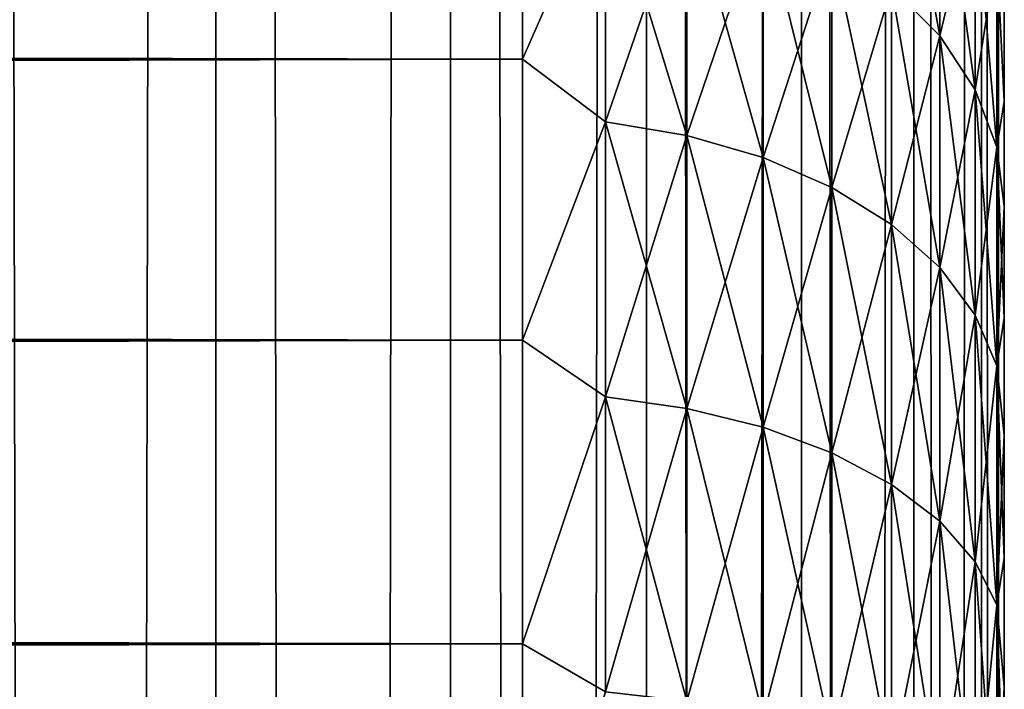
# Model space of a CAD drawing. Extents: x -265 to 265, y 0 to 607.
# Tile 265 of 296: x 260.91 to 265, y 445.42 to 448.2. Entities that reach past the tile are written whole.
import ezdxf

# ---------------------------------------------------------------- set-up
doc = ezdxf.new("R2010")
doc.units = 0
doc.header["$LTSCALE"] = 26.699852
for name, color, linetype in [('11', 7, 'CONTINUOUS'), ('15', 7, 'CONTINUOUS'), ('79', 7, 'CONTINUOUS'), ('80', 7, 'CONTINUOUS'), ('9', 7, 'CONTINUOUS')]:
    doc.layers.add(name, color=color, linetype=linetype)

msp = doc.modelspace()

# ---------------------------------------------------------------- linework, layer by layer
at = {"layer": '11', "color": 7, "linetype": 'CONTINUOUS'}
for points in [[(-263, 449.0922, 36.078), (-263, 448.0348, 37.0756), (263, 449.0922, 36.078), (-263, 449.0922, 36.078)], [(263, 449.0922, 36.078), (-263, 448.0348, 37.0756), (263, 448.0348, 37.0756), (263, 449.0922, 36.078)], [(-263, 448.0348, 17.9244), (-263, 449.0922, 18.922), (263, 448.0348, 17.9244), (-263, 448.0348, 17.9244)], [(263, 448.0348, 17.9244), (-263, 449.0922, 18.922), (263, 449.0922, 18.922), (263, 448.0348, 17.9244)], [(-263, 448.0348, 37.0756), (-263, 446.8689, 37.9436), (263, 448.0348, 37.0756), (-263, 448.0348, 37.0756)], [(263, 448.0348, 37.0756), (-263, 446.8689, 37.9436), (263, 446.8689, 37.9436), (263, 448.0348, 37.0756)], [(-263, 446.8689, 17.0564), (-263, 448.0348, 17.9244), (263, 446.8689, 17.0564), (-263, 446.8689, 17.0564)], [(263, 446.8689, 17.0564), (-263, 448.0348, 17.9244), (263, 448.0348, 17.9244), (263, 446.8689, 17.0564)], [(-263, 446.8689, 37.9436), (-263, 445.61, 38.6704), (263, 446.8689, 37.9436), (-263, 446.8689, 37.9436)], [(263, 446.8689, 37.9436), (-263, 445.61, 38.6704), (263, 445.61, 38.6704), (263, 446.8689, 37.9436)], [(-263, 445.61, 16.3296), (-263, 446.8689, 17.0564), (263, 445.61, 16.3296), (-263, 445.61, 16.3296)], [(263, 445.61, 16.3296), (-263, 446.8689, 17.0564), (263, 446.8689, 17.0564), (263, 445.61, 16.3296)], [(-263, 445.61, 38.6704), (-263, 444.2753, 39.2462), (263, 445.61, 38.6704), (-263, 445.61, 38.6704)], [(263, 445.61, 38.6704), (-263, 444.2753, 39.2462), (263, 444.2753, 39.2462), (263, 445.61, 38.6704)], [(-263, 444.2753, 15.7538), (-263, 445.61, 16.3296), (263, 444.2753, 15.7538), (-263, 444.2753, 15.7538)], [(263, 444.2753, 15.7538), (-263, 445.61, 16.3296), (263, 445.61, 16.3296), (263, 444.2753, 15.7538)]]:
    msp.add_3dface(points, dxfattribs=at)
at = {"layer": '15', "color": 7, "linetype": 'CONTINUOUS'}
for points in [[(264.7317, 448.9915, 20.3295), (264.7317, 448.1322, 19.3678), (264.5314, 449.215, 20.1513), (264.7317, 448.9915, 20.3295)], [(264.5314, 449.215, 20.1513), (264.7317, 448.1322, 19.3678), (264.5314, 448.3342, 19.1658), (264.5314, 449.215, 20.1513)], [(263, 448.0348, 17.9244), (263, 449.0922, 18.922), (263.3449, 448.8176, 18.6824), (263, 448.0348, 17.9244)], [(263, 449.0922, 36.078), (263, 448.0348, 37.0756), (263.3449, 448.8176, 36.3176), (263, 449.0922, 36.078)], [(264.7317, 448.1322, 35.6322), (264.7317, 448.9915, 34.6705), (264.5314, 448.3342, 35.8342), (264.7317, 448.1322, 35.6322)], [(264.7317, 448.1322, 35.6322), (264.8793, 448.7443, 34.4733), (264.7317, 448.9915, 34.6705), (264.7317, 448.1322, 35.6322)], [(264.8793, 448.7443, 20.5267), (264.8793, 447.9085, 19.5915), (264.7317, 448.9915, 20.3295), (264.8793, 448.7443, 20.5267)], [(264.7317, 448.9915, 20.3295), (264.8793, 447.9085, 19.5915), (264.7317, 448.1322, 19.3678), (264.7317, 448.9915, 20.3295)], [(263, 448.0348, 17.9244), (263.3449, 448.8176, 18.6824), (263.3449, 447.7749, 17.7505), (263, 448.0348, 17.9244)], [(263, 448.0348, 37.0756), (263.3449, 447.7749, 37.2495), (263.3449, 448.8176, 36.3176), (263, 448.0348, 37.0756)], [(263.3449, 447.7749, 37.2495), (263.6821, 448.7541, 36.2541), (263.3449, 448.8176, 36.3176), (263.3449, 447.7749, 37.2495)], [(263.6821, 448.7541, 18.7459), (263.6821, 447.7189, 17.8208), (263.3449, 448.8176, 18.6824), (263.6821, 448.7541, 18.7459)], [(263.3449, 448.8176, 18.6824), (263.6821, 447.7189, 17.8208), (263.3449, 447.7749, 17.7505), (263.3449, 448.8176, 18.6824)], [(263.6821, 447.7189, 37.1792), (263.6821, 448.7541, 36.2541), (263.3449, 447.7749, 37.2495), (263.6821, 447.7189, 37.1792)], [(263.6821, 447.7189, 37.1792), (263.9985, 448.65, 36.15), (263.6821, 448.7541, 36.2541), (263.6821, 447.7189, 37.1792)], [(263.9985, 448.65, 18.85), (263.9985, 447.6271, 17.9359), (263.6821, 448.7541, 18.7459), (263.9985, 448.65, 18.85)], [(263.6821, 448.7541, 18.7459), (263.9985, 447.6271, 17.9359), (263.6821, 447.7189, 17.8208), (263.6821, 448.7541, 18.7459)], [(264.8793, 447.9085, 35.4085), (264.8793, 448.7443, 34.4733), (264.7317, 448.1322, 35.6322), (264.8793, 447.9085, 35.4085)], [(264.8793, 447.9085, 35.4085), (264.9696, 448.4808, 34.2632), (264.8793, 448.7443, 34.4733), (264.8793, 447.9085, 35.4085)], [(264.9696, 448.4808, 20.7368), (264.9696, 447.6702, 19.8298), (264.8793, 448.7443, 20.5267), (264.9696, 448.4808, 20.7368)], [(264.8793, 448.7443, 20.5267), (264.9696, 447.6702, 19.8298), (264.8793, 447.9085, 19.5915), (264.8793, 448.7443, 20.5267)], [(263.9985, 447.6271, 37.0641), (263.9985, 448.65, 36.15), (263.6821, 447.7189, 37.1792), (263.9985, 447.6271, 37.0641)], [(263.9985, 447.6271, 37.0641), (264.2845, 448.5086, 36.0086), (263.9985, 448.65, 36.15), (263.9985, 447.6271, 37.0641)], [(264.2845, 448.5086, 18.9914), (264.2845, 447.5024, 18.0922), (263.9985, 448.65, 18.85), (264.2845, 448.5086, 18.9914)], [(263.9985, 448.65, 18.85), (264.2845, 447.5024, 18.0922), (263.9985, 447.6271, 17.9359), (263.9985, 448.65, 18.85)], [(264.2845, 447.5024, 36.9078), (264.2845, 448.5086, 36.0086), (263.9985, 447.6271, 37.0641), (264.2845, 447.5024, 36.9078)], [(264.2845, 447.5024, 36.9078), (264.5314, 448.3342, 35.8342), (264.2845, 448.5086, 36.0086), (264.2845, 447.5024, 36.9078)], [(264.5314, 448.3342, 19.1658), (264.5314, 447.3487, 18.285), (264.2845, 448.5086, 18.9914), (264.5314, 448.3342, 19.1658)], [(264.2845, 448.5086, 18.9914), (264.5314, 447.3487, 18.285), (264.2845, 447.5024, 18.0922), (264.2845, 448.5086, 18.9914)], [(264.9696, 447.6702, 35.1702), (264.9696, 448.4808, 34.2632), (264.8793, 447.9085, 35.4085), (264.9696, 447.6702, 35.1702)], [(265, 447.8593, 34.4628), (265, 448.2654, 33.9756), (264.9696, 448.4808, 34.2632), (265, 447.8593, 34.4628)], [(264.9696, 447.6702, 35.1702), (265, 447.8593, 34.4628), (264.9696, 448.4808, 34.2632), (264.9696, 447.6702, 35.1702)], [(265, 448.2654, 21.0244), (265, 447.8593, 20.5372), (264.9696, 448.4808, 20.7368), (265, 448.2654, 21.0244)], [(264.9696, 448.4808, 20.7368), (265, 447.8593, 20.5372), (264.9696, 447.6702, 19.8298), (264.9696, 448.4808, 20.7368)], [(264.5314, 447.3487, 36.715), (264.5314, 448.3342, 35.8342), (264.2845, 447.5024, 36.9078), (264.5314, 447.3487, 36.715)], [(264.5314, 447.3487, 36.715), (264.7317, 448.1322, 35.6322), (264.5314, 448.3342, 35.8342), (264.5314, 447.3487, 36.715)], [(264.7317, 448.1322, 19.3678), (264.7317, 447.1705, 18.5085), (264.5314, 448.3342, 19.1658), (264.7317, 448.1322, 19.3678)], [(264.5314, 448.3342, 19.1658), (264.7317, 447.1705, 18.5085), (264.5314, 447.3487, 18.285), (264.5314, 448.3342, 19.1658)], [(264.7317, 447.1705, 36.4915), (264.7317, 448.1322, 35.6322), (264.5314, 447.3487, 36.715), (264.7317, 447.1705, 36.4915)], [(264.7317, 447.1705, 36.4915), (264.8793, 447.9085, 35.4085), (264.7317, 448.1322, 35.6322), (264.7317, 447.1705, 36.4915)], [(264.8793, 447.9085, 19.5915), (264.8793, 446.9733, 18.7557), (264.7317, 448.1322, 19.3678), (264.8793, 447.9085, 19.5915)], [(264.7317, 448.1322, 19.3678), (264.8793, 446.9733, 18.7557), (264.7317, 447.1705, 18.5085), (264.7317, 448.1322, 19.3678)], [(263, 446.8689, 17.0564), (263, 448.0348, 17.9244), (263.3449, 447.7749, 17.7505), (263, 446.8689, 17.0564)], [(263, 448.0348, 37.0756), (263, 446.8689, 37.9436), (263.3449, 447.7749, 37.2495), (263, 448.0348, 37.0756)], [(264.8793, 446.9733, 36.2443), (264.8793, 447.9085, 35.4085), (264.7317, 447.1705, 36.4915), (264.8793, 446.9733, 36.2443)], [(264.8793, 446.9733, 36.2443), (264.9696, 447.6702, 35.1702), (264.8793, 447.9085, 35.4085), (264.8793, 446.9733, 36.2443)], [(264.9696, 447.6702, 19.8298), (264.9696, 446.7632, 19.0192), (264.8793, 447.9085, 19.5915), (264.9696, 447.6702, 19.8298)], [(264.8793, 447.9085, 19.5915), (264.9696, 446.7632, 19.0192), (264.8793, 446.9733, 18.7557), (264.8793, 447.9085, 19.5915)], [(265, 447.4246, 34.9246), (265, 447.8593, 34.4628), (264.9696, 447.6702, 35.1702), (265, 447.4246, 34.9246)], [(265, 447.8593, 20.5372), (265, 447.4246, 20.0754), (264.9696, 447.6702, 19.8298), (265, 447.8593, 20.5372)], [(263, 446.8689, 17.0564), (263.3449, 447.7749, 17.7505), (263.3449, 446.6345, 16.9413), (263, 446.8689, 17.0564)], [(263, 446.8689, 37.9436), (263.3449, 446.6345, 38.0587), (263.3449, 447.7749, 37.2495), (263, 446.8689, 37.9436)], [(263.3449, 446.6345, 38.0587), (263.6821, 447.7189, 37.1792), (263.3449, 447.7749, 37.2495), (263.3449, 446.6345, 38.0587)], [(263.6821, 447.7189, 17.8208), (263.6821, 446.5866, 17.0175), (263.3449, 447.7749, 17.7505), (263.6821, 447.7189, 17.8208)], [(263.3449, 447.7749, 17.7505), (263.6821, 446.5866, 17.0175), (263.3449, 446.6345, 16.9413), (263.3449, 447.7749, 17.7505)], [(263.6821, 446.5866, 37.9825), (263.6821, 447.7189, 37.1792), (263.3449, 446.6345, 38.0587), (263.6821, 446.5866, 37.9825)], [(263.6821, 446.5866, 37.9825), (263.9985, 447.6271, 37.0641), (263.6821, 447.7189, 37.1792), (263.6821, 446.5866, 37.9825)], [(263.9985, 447.6271, 17.9359), (263.9985, 446.5083, 17.1421), (263.6821, 447.7189, 17.8208), (263.9985, 447.6271, 17.9359)], [(263.6821, 447.7189, 17.8208), (263.9985, 446.5083, 17.1421), (263.6821, 446.5866, 17.0175), (263.6821, 447.7189, 17.8208)], [(264.9696, 446.7632, 35.9808), (264.9696, 447.6702, 35.1702), (264.8793, 446.9733, 36.2443), (264.9696, 446.7632, 35.9808)], [(264.9696, 446.7632, 35.9808), (265, 447.4246, 34.9246), (264.9696, 447.6702, 35.1702), (264.9696, 446.7632, 35.9808)], [(265, 447.4246, 20.0754), (265, 446.9628, 19.6406), (264.9696, 447.6702, 19.8298), (265, 447.4246, 20.0754)], [(264.9696, 447.6702, 19.8298), (265, 446.9628, 19.6406), (264.9696, 446.7632, 19.0192), (264.9696, 447.6702, 19.8298)], [(263.9985, 446.5083, 37.8579), (263.9985, 447.6271, 37.0641), (263.6821, 446.5866, 37.9825), (263.9985, 446.5083, 37.8579)], [(263.9985, 446.5083, 37.8579), (264.2845, 447.5024, 36.9078), (263.9985, 447.6271, 37.0641), (263.9985, 446.5083, 37.8579)], [(264.2845, 447.5024, 18.0922), (264.2845, 446.4019, 17.3114), (263.9985, 447.6271, 17.9359), (264.2845, 447.5024, 18.0922)], [(263.9985, 447.6271, 17.9359), (264.2845, 446.4019, 17.3114), (263.9985, 446.5083, 17.1421), (263.9985, 447.6271, 17.9359)], [(264.2845, 446.4019, 37.6886), (264.2845, 447.5024, 36.9078), (263.9985, 446.5083, 37.8579), (264.2845, 446.4019, 37.6886)], [(264.2845, 446.4019, 37.6886), (264.5314, 447.3487, 36.715), (264.2845, 447.5024, 36.9078), (264.2845, 446.4019, 37.6886)], [(264.5314, 447.3487, 18.285), (264.5314, 446.2707, 17.5202), (264.2845, 447.5024, 18.0922), (264.5314, 447.3487, 18.285)], [(264.2845, 447.5024, 18.0922), (264.5314, 446.2707, 17.5202), (264.2845, 446.4019, 17.3114), (264.2845, 447.5024, 18.0922)], [(265, 446.9628, 35.3594), (265, 447.4246, 34.9246), (264.9696, 446.7632, 35.9808), (265, 446.9628, 35.3594)], [(264.5314, 446.2707, 37.4798), (264.5314, 447.3487, 36.715), (264.2845, 446.4019, 37.6886), (264.5314, 446.2707, 37.4798)], [(264.5314, 446.2707, 37.4798), (264.7317, 447.1705, 36.4915), (264.5314, 447.3487, 36.715), (264.5314, 446.2707, 37.4798)], [(264.7317, 447.1705, 18.5085), (264.7317, 446.1187, 17.7622), (264.5314, 447.3487, 18.285), (264.7317, 447.1705, 18.5085)], [(264.5314, 447.3487, 18.285), (264.7317, 446.1187, 17.7622), (264.5314, 446.2707, 17.5202), (264.5314, 447.3487, 18.285)], [(264.7317, 446.1187, 37.2378), (264.7317, 447.1705, 36.4915), (264.5314, 446.2707, 37.4798), (264.7317, 446.1187, 37.2378)], [(264.7317, 446.1187, 37.2378), (264.8793, 446.9733, 36.2443), (264.7317, 447.1705, 36.4915), (264.7317, 446.1187, 37.2378)], [(264.8793, 446.9733, 18.7557), (264.8793, 445.9504, 18.0299), (264.7317, 447.1705, 18.5085), (264.8793, 446.9733, 18.7557)], [(264.7317, 447.1705, 18.5085), (264.8793, 445.9504, 18.0299), (264.7317, 446.1187, 17.7622), (264.7317, 447.1705, 18.5085)], [(264.8793, 445.9504, 36.9701), (264.8793, 446.9733, 36.2443), (264.7317, 446.1187, 37.2378), (264.8793, 445.9504, 36.9701)], [(264.8793, 445.9504, 36.9701), (264.9696, 446.7632, 35.9808), (264.8793, 446.9733, 36.2443), (264.8793, 445.9504, 36.9701)], [(264.9696, 446.7632, 19.0192), (264.9696, 445.7711, 18.3153), (264.8793, 446.9733, 18.7557), (264.9696, 446.7632, 19.0192)], [(264.8793, 446.9733, 18.7557), (264.9696, 445.7711, 18.3153), (264.8793, 445.9504, 18.0299), (264.8793, 446.9733, 18.7557)], [(265, 446.4755, 35.7655), (265, 446.9628, 35.3594), (264.9696, 446.7632, 35.9808), (265, 446.4755, 35.7655)], [(265, 446.9628, 19.6406), (265, 446.4755, 19.2345), (264.9696, 446.7632, 19.0192), (265, 446.9628, 19.6406)], [(263, 445.61, 16.3296), (263, 446.8689, 17.0564), (263.3449, 446.6345, 16.9413), (263, 445.61, 16.3296)], [(263, 446.8689, 37.9436), (263, 445.61, 38.6704), (263.3449, 446.6345, 38.0587), (263, 446.8689, 37.9436)], [(264.9696, 445.7711, 36.6847), (264.9696, 446.7632, 35.9808), (264.8793, 445.9504, 36.9701), (264.9696, 445.7711, 36.6847)], [(264.9696, 445.7711, 36.6847), (265, 446.4755, 35.7655), (264.9696, 446.7632, 35.9808), (264.9696, 445.7711, 36.6847)], [(265, 446.4755, 19.2345), (265, 445.9646, 18.8586), (264.9696, 446.7632, 19.0192), (265, 446.4755, 19.2345)], [(264.9696, 446.7632, 19.0192), (265, 445.9646, 18.8586), (264.9696, 445.7711, 18.3153), (264.9696, 446.7632, 19.0192)], [(263, 445.61, 16.3296), (263.3449, 446.6345, 16.9413), (263.3449, 445.4105, 16.2649), (263, 445.61, 16.3296)], [(263, 445.61, 38.6704), (263.3449, 445.4105, 38.7351), (263.3449, 446.6345, 38.0587), (263, 445.61, 38.6704)], [(263.3449, 445.4105, 38.7351), (263.6821, 446.5866, 37.9825), (263.3449, 446.6345, 38.0587), (263.3449, 445.4105, 38.7351)], [(263.6821, 446.5866, 17.0175), (263.6821, 445.3715, 16.3459), (263.3449, 446.6345, 16.9413), (263.6821, 446.5866, 17.0175)], [(263.3449, 446.6345, 16.9413), (263.6821, 445.3715, 16.3459), (263.3449, 445.4105, 16.2649), (263.3449, 446.6345, 16.9413)], [(263.6821, 445.3715, 38.6541), (263.6821, 446.5866, 37.9825), (263.3449, 445.4105, 38.7351), (263.6821, 445.3715, 38.6541)], [(263.6821, 445.3715, 38.6541), (263.9985, 446.5083, 37.8579), (263.6821, 446.5866, 37.9825), (263.6821, 445.3715, 38.6541)], [(263.9985, 446.5083, 17.1421), (263.9985, 445.3077, 16.4785), (263.6821, 446.5866, 17.0175), (263.9985, 446.5083, 17.1421)], [(263.6821, 446.5866, 17.0175), (263.9985, 445.3077, 16.4785), (263.6821, 445.3715, 16.3459), (263.6821, 446.5866, 17.0175)], [(263.9985, 445.3077, 38.5215), (263.9985, 446.5083, 37.8579), (263.6821, 445.3715, 38.6541), (263.9985, 445.3077, 38.5215)], [(263.9985, 445.3077, 38.5215), (264.2845, 446.4019, 37.6886), (263.9985, 446.5083, 37.8579), (263.9985, 445.3077, 38.5215)], [(264.2845, 446.4019, 17.3114), (264.2845, 445.2209, 16.6587), (263.9985, 446.5083, 17.1421), (264.2845, 446.4019, 17.3114)], [(263.9985, 446.5083, 17.1421), (264.2845, 445.2209, 16.6587), (263.9985, 445.3077, 16.4785), (263.9985, 446.5083, 17.1421)], [(265, 445.9646, 36.1414), (265, 446.4755, 35.7655), (264.9696, 445.7711, 36.6847), (265, 445.9646, 36.1414)], [(264.2845, 445.2209, 38.3413), (264.2845, 446.4019, 37.6886), (263.9985, 445.3077, 38.5215), (264.2845, 445.2209, 38.3413)], [(264.2845, 445.2209, 38.3413), (264.5314, 446.2707, 37.4798), (264.2845, 446.4019, 37.6886), (264.2845, 445.2209, 38.3413)], [(264.5314, 446.2707, 17.5202), (264.5314, 445.1139, 16.8808), (264.2845, 446.4019, 17.3114), (264.5314, 446.2707, 17.5202)], [(264.2845, 446.4019, 17.3114), (264.5314, 445.1139, 16.8808), (264.2845, 445.2209, 16.6587), (264.2845, 446.4019, 17.3114)], [(264.5314, 445.1139, 38.1192), (264.5314, 446.2707, 37.4798), (264.2845, 445.2209, 38.3413), (264.5314, 445.1139, 38.1192)], [(264.5314, 445.1139, 38.1192), (264.7317, 446.1187, 37.2378), (264.5314, 446.2707, 37.4798), (264.5314, 445.1139, 38.1192)], [(264.7317, 446.1187, 17.7622), (264.7317, 444.9899, 17.1383), (264.5314, 446.2707, 17.5202), (264.7317, 446.1187, 17.7622)], [(264.5314, 446.2707, 17.5202), (264.7317, 444.9899, 17.1383), (264.5314, 445.1139, 16.8808), (264.5314, 446.2707, 17.5202)], [(264.7317, 444.9899, 37.8617), (264.7317, 446.1187, 37.2378), (264.5314, 445.1139, 38.1192), (264.7317, 444.9899, 37.8617)], [(264.7317, 444.9899, 37.8617), (264.8793, 445.9504, 36.9701), (264.7317, 446.1187, 37.2378), (264.7317, 444.9899, 37.8617)], [(264.8793, 445.9504, 18.0299), (264.8793, 444.8527, 17.4232), (264.7317, 446.1187, 17.7622), (264.8793, 445.9504, 18.0299)], [(264.7317, 446.1187, 17.7622), (264.8793, 444.8527, 17.4232), (264.7317, 444.9899, 17.1383), (264.7317, 446.1187, 17.7622)], [(264.8793, 444.8527, 37.5768), (264.8793, 445.9504, 36.9701), (264.7317, 444.9899, 37.8617), (264.8793, 444.8527, 37.5768)], [(264.8793, 444.8527, 37.5768), (264.9696, 445.7711, 36.6847), (264.8793, 445.9504, 36.9701), (264.8793, 444.8527, 37.5768)], [(264.9696, 445.7711, 18.3153), (264.9696, 444.7065, 17.7269), (264.8793, 445.9504, 18.0299), (264.9696, 445.7711, 18.3153)], [(264.8793, 445.9504, 18.0299), (264.9696, 444.7065, 17.7269), (264.8793, 444.8527, 17.4232), (264.8793, 445.9504, 18.0299)], [(265, 445.432, 36.4857), (265, 445.9646, 36.1414), (264.9696, 445.7711, 36.6847), (265, 445.432, 36.4857)], [(265, 445.9646, 18.8586), (265, 445.432, 18.5143), (264.9696, 445.7711, 18.3153), (265, 445.9646, 18.8586)], [(264.9696, 444.7065, 37.2731), (264.9696, 445.7711, 36.6847), (264.8793, 444.8527, 37.5768), (264.9696, 444.7065, 37.2731)], [(264.9696, 444.7065, 37.2731), (265, 445.432, 36.4857), (264.9696, 445.7711, 36.6847), (264.9696, 444.7065, 37.2731)], [(265, 445.432, 18.5143), (265, 444.8796, 18.2027), (264.9696, 445.7711, 18.3153), (265, 445.432, 18.5143)], [(264.9696, 445.7711, 18.3153), (265, 444.8796, 18.2027), (264.9696, 444.7065, 17.7269), (264.9696, 445.7711, 18.3153)], [(263, 444.2753, 15.7538), (263, 445.61, 16.3296), (263.3449, 445.4105, 16.2649), (263, 444.2753, 15.7538)], [(263, 445.61, 38.6704), (263, 444.2753, 39.2462), (263.3449, 445.4105, 38.7351), (263, 445.61, 38.6704)], [(265, 444.8796, 36.7973), (265, 445.432, 36.4857), (264.9696, 444.7065, 37.2731), (265, 444.8796, 36.7973)]]:
    msp.add_3dface(points, dxfattribs=at)
at = {"layer": '79', "color": 7, "linetype": 'CONTINUOUS'}
for points in [[(260.6066, 1, 10.6066), (261.7275, 1, 9.3523), (260.6066, 599, 10.6066), (260.6066, 1, 10.6066)], [(260.6066, 599, 10.6066), (261.7275, 1, 9.3523), (261.7275, 599, 9.3523), (260.6066, 599, 10.6066)], [(261.7275, 1, 9.3523), (262.7009, 1, 7.9805), (261.7275, 599, 9.3523), (261.7275, 1, 9.3523)], [(261.7275, 599, 9.3523), (262.7009, 1, 7.9805), (262.7009, 599, 7.9805), (261.7275, 599, 9.3523)], [(262.7009, 1, 7.9805), (263.5145, 1, 6.5083), (262.7009, 599, 7.9805), (262.7009, 1, 7.9805)], [(262.7009, 599, 7.9805), (263.5145, 1, 6.5083), (263.5145, 599, 6.5083), (262.7009, 599, 7.9805)], [(263.5145, 1, 6.5083), (264.1582, 1, 4.9542), (263.5145, 599, 6.5083), (263.5145, 1, 6.5083)], [(263.5145, 599, 6.5083), (264.1582, 1, 4.9542), (264.1582, 599, 4.9542), (263.5145, 599, 6.5083)], [(264.1582, 1, 4.9542), (264.6239, 1, 3.3378), (264.1582, 599, 4.9542), (264.1582, 1, 4.9542)], [(264.1582, 599, 4.9542), (264.6239, 1, 3.3378), (264.6239, 599, 3.3378), (264.1582, 599, 4.9542)], [(264.6239, 1, 3.3378), (264.9057, 1, 1.6795), (264.6239, 599, 3.3378), (264.6239, 1, 3.3378)], [(264.6239, 599, 3.3378), (264.9057, 1, 1.6795), (264.9057, 599, 1.6795), (264.6239, 599, 3.3378)], [(264.9057, 1, 1.6795), (265, 1), (264.9057, 599, 1.6795), (264.9057, 1, 1.6795)], [(264.9057, 599, 1.6795), (265, 1), (265, 599), (264.9057, 599, 1.6795)]]:
    msp.add_3dface(points, dxfattribs=at)
at = {"layer": '80', "color": 7, "linetype": 'CONTINUOUS'}
for points in [[(261.7275, 1, -9.3523), (260.6066, 1, -10.6066), (261.7275, 599, -9.3523), (261.7275, 1, -9.3523)], [(261.7275, 599, -9.3523), (260.6066, 1, -10.6066), (260.6066, 599, -10.6066), (261.7275, 599, -9.3523)], [(262.7009, 1, -7.9805), (261.7275, 1, -9.3523), (262.7009, 599, -7.9805), (262.7009, 1, -7.9805)], [(262.7009, 599, -7.9805), (261.7275, 1, -9.3523), (261.7275, 599, -9.3523), (262.7009, 599, -7.9805)], [(263.5145, 1, -6.5083), (262.7009, 1, -7.9805), (263.5145, 599, -6.5083), (263.5145, 1, -6.5083)], [(263.5145, 599, -6.5083), (262.7009, 1, -7.9805), (262.7009, 599, -7.9805), (263.5145, 599, -6.5083)], [(264.1582, 1, -4.9542), (263.5145, 1, -6.5083), (264.1582, 599, -4.9542), (264.1582, 1, -4.9542)], [(264.1582, 599, -4.9542), (263.5145, 1, -6.5083), (263.5145, 599, -6.5083), (264.1582, 599, -4.9542)], [(264.6239, 1, -3.3378), (264.1582, 1, -4.9542), (264.6239, 599, -3.3378), (264.6239, 1, -3.3378)], [(264.6239, 599, -3.3378), (264.1582, 1, -4.9542), (264.1582, 599, -4.9542), (264.6239, 599, -3.3378)], [(264.9057, 1, -1.6795), (264.6239, 1, -3.3378), (264.9057, 599, -1.6795), (264.9057, 1, -1.6795)], [(264.9057, 599, -1.6795), (264.6239, 1, -3.3378), (264.6239, 599, -3.3378), (264.9057, 599, -1.6795)], [(265, 599), (265, 1), (264.9057, 1, -1.6795), (265, 599)], [(265, 599), (264.9057, 1, -1.6795), (264.9057, 599, -1.6795), (265, 599)]]:
    msp.add_3dface(points, dxfattribs=at)
at = {"layer": '9', "color": 7, "linetype": 'CONTINUOUS'}
for points in [[(265, 448.2654, 33.9756), (265, 447.8593, 34.4628), (265, 448.2654, 21.0244), (265, 448.2654, 33.9756)], [(265, 448.2654, 21.0244), (265, 447.8593, 34.4628), (265, 447.8593, 20.5372), (265, 448.2654, 21.0244)], [(265, 447.8593, 34.4628), (265, 447.4246, 34.9246), (265, 447.8593, 20.5372), (265, 447.8593, 34.4628)], [(265, 447.8593, 20.5372), (265, 447.4246, 34.9246), (265, 447.4246, 20.0754), (265, 447.8593, 20.5372)], [(265, 447.4246, 34.9246), (265, 446.9628, 35.3594), (265, 447.4246, 20.0754), (265, 447.4246, 34.9246)], [(265, 447.4246, 20.0754), (265, 446.9628, 35.3594), (265, 446.9628, 19.6406), (265, 447.4246, 20.0754)], [(265, 446.9628, 35.3594), (265, 446.4755, 35.7655), (265, 446.9628, 19.6406), (265, 446.9628, 35.3594)], [(265, 446.9628, 19.6406), (265, 446.4755, 35.7655), (265, 446.4755, 19.2345), (265, 446.9628, 19.6406)], [(265, 446.4755, 35.7655), (265, 445.9646, 36.1414), (265, 446.4755, 19.2345), (265, 446.4755, 35.7655)], [(265, 446.4755, 19.2345), (265, 445.9646, 36.1414), (265, 445.9646, 18.8586), (265, 446.4755, 19.2345)], [(265, 445.9646, 36.1414), (265, 445.432, 36.4857), (265, 445.9646, 18.8586), (265, 445.9646, 36.1414)], [(265, 445.9646, 18.8586), (265, 445.432, 36.4857), (265, 445.432, 18.5143), (265, 445.9646, 18.8586)], [(265, 445.432, 36.4857), (265, 444.8796, 36.7973), (265, 445.432, 18.5143), (265, 445.432, 36.4857)], [(265, 445.432, 18.5143), (265, 444.8796, 36.7973), (265, 444.8796, 18.2027), (265, 445.432, 18.5143)]]:
    msp.add_3dface(points, dxfattribs=at)

doc.saveas('drawing.dxf')
